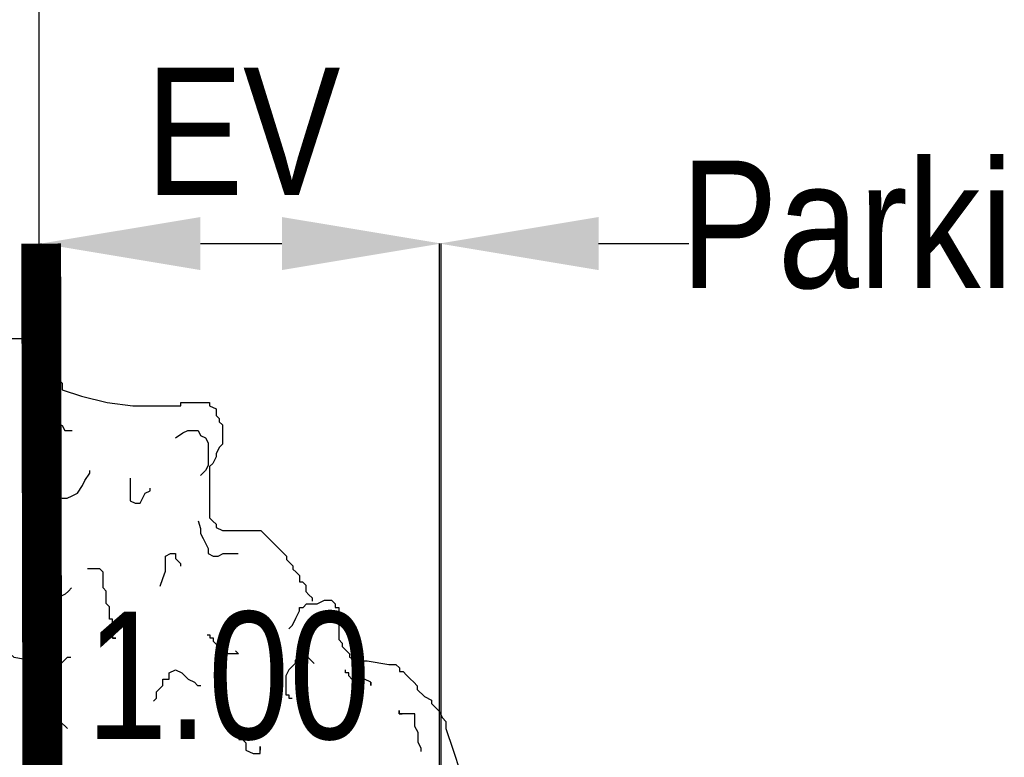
# Model space of a CAD drawing. Extents: x 1616800 to 1632437, y 2248456 to 2251974.
# Tile 306 of 399: x 1619122.15 to 1619124.62, y 2251191.27 to 2251193.12. Entities that reach past the tile are written whole.
import ezdxf

# ---------------------------------------------------------------- set-up
doc = ezdxf.new("R2010")
doc.units = 0
doc.header["$LTSCALE"] = 2
doc.header["$PDMODE"] = 3
doc.header["$PDSIZE"] = 0.2
doc.linetypes.add('CACHE', pattern=[9.525, 6.35, -3.175])
doc.linetypes.add('CONTINU', pattern=[0])
doc.layers.get('Defpoints').update_dxf_attribs({"linetype": 'CONTINUOUS'})
for name, color, linetype in [('0000-PAP-PROFIL EN TRAVERS DE PRINCIPE', 7, 'CONTINUOUS'), ('00profil', 7, 'CONTINUOUS'), ('01 BORDURES', 7, 'CONTINUOUS')]:
    doc.layers.add(name, color=color, linetype=linetype)
doc.styles.add('Arial', font='ARIALN.TTF')
doc.styles.get("Standard").update_dxf_attribs({"font": 'arial.ttf'})
doc.dimstyles.get("Standard").update_dxf_attribs({"dimtxt": 0.18, "dimasz": 0.18, "dimexe": 0.18, "dimexo": 0.0625, "dimgap": 0.09, "dimtad": 0, "dimtih": 1, "dimtoh": 1, "dimdec": 4, "dimzin": 0, "dimdsep": 46, "dimtxsty": 'Standard', "dimcen": 0.09, "dimadec": 0, "dimazin": 0, "dimtfac": 1, "dimtdec": 4, "dimtofl": 0, "dimtmove": 0, "dimatfit": 3, "dimfxl": 1, "dimtolj": 1, "dimtzin": 0, "dimarcsym": 0})

# ---------------------------------------------------------------- blocks, each defined once
blk = doc.blocks.new('*D196')
at = {"layer": '0000-PAP-PROFIL EN TRAVERS DE PRINCIPE', "color": 0, "lineweight": -2, "ltscale": 0.6, "transparency": 16777216}
for p, q in [((1619122.1991, 2251186.067), (1619122.1991, 2251191.1251)), ((1619123.1991, 2251185.984), (1619123.1991, 2251191.1251))]:
    blk.add_line(p, q, dxfattribs=at)
at = {"layer": '0000-PAP-PROFIL EN TRAVERS DE PRINCIPE', "color": 0, "linetype": 'Continuous', "lineweight": -2, "ltscale": 0.6, "transparency": 16777216}
blk.add_line((1619122.5991, 2251191.1251), (1619122.7991, 2251191.1251), dxfattribs=at)
at = {"layer": '0000-PAP-PROFIL EN TRAVERS DE PRINCIPE', "color": 0, "ltscale": 0.6, "transparency": 16777216}
for points in [[(1619122.5991, 2251191.1918), (1619122.5991, 2251191.0585), (1619122.1991, 2251191.1251)], [(1619122.7991, 2251191.1918), (1619122.7991, 2251191.0585), (1619123.1991, 2251191.1251)]]:
    blk.add_solid(points, dxfattribs=at)
at = {"layer": 'Defpoints', "color": 0, "ltscale": 0.6, "transparency": 16777216}
for p in [(1619123.1991, 2251191.1251), (1619122.1991, 2251186.067), (1619123.1991, 2251185.984)]:
    blk.add_point(p, dxfattribs=at)
at = {"layer": '0000-PAP-PROFIL EN TRAVERS DE PRINCIPE', "color": 0, "ltscale": 0.6, "transparency": 16777216, "insert": (1619122.6692, 2251191.4719), "char_height": 0.32, "attachment_point": 5, "style": 'Arial'}
blk.add_mtext('\\A1;1.00', dxfattribs=at)
blk = doc.blocks.new('*D195')
at = {"layer": '0000-PAP-PROFIL EN TRAVERS DE PRINCIPE', "color": 0, "lineweight": -2, "ltscale": 0.6, "transparency": 16777216}
for p, q in [((1619123.1991, 2251191.1251), (1619123.1991, 2251192.559)), ((1619126.2038, 2251190.3401), (1619126.2038, 2251192.559))]:
    blk.add_line(p, q, dxfattribs=at)
at = {"layer": '0000-PAP-PROFIL EN TRAVERS DE PRINCIPE', "color": 0, "linetype": 'Continuous', "lineweight": -2, "ltscale": 0.6, "transparency": 16777216}
for p, q in [((1619123.5991, 2251192.559), (1619123.8258, 2251192.559)), ((1619125.8038, 2251192.559), (1619125.5771, 2251192.559))]:
    blk.add_line(p, q, dxfattribs=at)
at = {"layer": '0000-PAP-PROFIL EN TRAVERS DE PRINCIPE', "color": 0, "ltscale": 0.6, "transparency": 16777216}
for points in [[(1619123.5991, 2251192.6256), (1619123.5991, 2251192.4923), (1619123.1991, 2251192.559)], [(1619125.8038, 2251192.6256), (1619125.8038, 2251192.4923), (1619126.2038, 2251192.559)]]:
    blk.add_solid(points, dxfattribs=at)
at = {"layer": 'Defpoints', "color": 0, "ltscale": 0.6, "transparency": 16777216}
for p in [(1619126.2038, 2251192.559), (1619123.1991, 2251191.1251), (1619126.2038, 2251190.3401)]:
    blk.add_point(p, dxfattribs=at)
at = {"layer": '0000-PAP-PROFIL EN TRAVERS DE PRINCIPE', "color": 0, "ltscale": 0.6, "transparency": 16777216, "insert": (1619124.7015, 2251192.559), "char_height": 0.32, "attachment_point": 5, "style": 'Arial'}
blk.add_mtext('\\A1;Parking PL', dxfattribs=at)
blk = doc.blocks.new('*D203')
at = {"layer": '0000-PAP-PROFIL EN TRAVERS DE PRINCIPE', "color": 0, "linetype": 'CONTINU', "lineweight": -2, "ltscale": 0.03, "transparency": 16777216}
for p, q in [((1619122.1944, 2251189.7212), (1619122.1944, 2251193.3581)), ((1619138.6991, 2251189.7494), (1619138.6991, 2251193.3581))]:
    blk.add_line(p, q, dxfattribs=at)
at = {"layer": '0000-PAP-PROFIL EN TRAVERS DE PRINCIPE', "color": 0, "linetype": 'Continuous', "lineweight": -2, "ltscale": 0.03, "transparency": 16777216}
for p, q in [((1619122.5944, 2251193.3581), (1619129.1385, 2251193.3581)), ((1619138.2991, 2251193.3581), (1619131.755, 2251193.3581))]:
    blk.add_line(p, q, dxfattribs=at)
at = {"layer": '0000-PAP-PROFIL EN TRAVERS DE PRINCIPE', "color": 0, "linetype": 'CONTINU', "ltscale": 0.03, "transparency": 16777216}
for points in [[(1619122.5944, 2251193.4248), (1619122.5944, 2251193.2915), (1619122.1944, 2251193.3581)], [(1619138.2991, 2251193.4248), (1619138.2991, 2251193.2915), (1619138.6991, 2251193.3581)]]:
    blk.add_solid(points, dxfattribs=at)
at = {"layer": 'Defpoints', "color": 0, "linetype": 'CONTINU', "ltscale": 0.03, "transparency": 16777216}
for p in [(1619138.6991, 2251193.3581), (1619138.6991, 2251189.7494), (1619122.1944, 2251189.7212)]:
    blk.add_point(p, dxfattribs=at)
at = {"layer": '0000-PAP-PROFIL EN TRAVERS DE PRINCIPE', "color": 0, "linetype": 'CONTINU', "ltscale": 0.03, "transparency": 16777216, "insert": (1619130.4467, 2251193.3581), "char_height": 0.32, "attachment_point": 5, "style": 'Arial'}
blk.add_mtext('\\A1;Emprise 16.50m', dxfattribs=at)
blk = doc.blocks.new('*D219')
at = {"layer": '0000-PAP-PROFIL EN TRAVERS DE PRINCIPE', "color": 0, "lineweight": -2, "ltscale": 0.6, "transparency": 16777216}
for p, q in [((1619122.1991, 2251191.1251), (1619122.1991, 2251192.559)), ((1619123.2038, 2251190.3401), (1619123.2038, 2251192.559))]:
    blk.add_line(p, q, dxfattribs=at)
at = {"layer": '0000-PAP-PROFIL EN TRAVERS DE PRINCIPE', "color": 0, "linetype": 'Continuous', "lineweight": -2, "ltscale": 0.6, "transparency": 16777216}
blk.add_line((1619122.5991, 2251192.559), (1619122.8038, 2251192.559), dxfattribs=at)
at = {"layer": '0000-PAP-PROFIL EN TRAVERS DE PRINCIPE', "color": 0, "ltscale": 0.6, "transparency": 16777216}
for points in [[(1619122.5991, 2251192.6256), (1619122.5991, 2251192.4923), (1619122.1991, 2251192.559)], [(1619122.8038, 2251192.6256), (1619122.8038, 2251192.4923), (1619123.2038, 2251192.559)]]:
    blk.add_solid(points, dxfattribs=at)
at = {"layer": 'Defpoints', "color": 0, "ltscale": 0.6, "transparency": 16777216}
for p in [(1619123.2038, 2251192.559), (1619122.1991, 2251191.1251), (1619123.2038, 2251190.3401)]:
    blk.add_point(p, dxfattribs=at)
at = {"layer": '0000-PAP-PROFIL EN TRAVERS DE PRINCIPE', "color": 0, "ltscale": 0.6, "transparency": 16777216, "insert": (1619122.7062, 2251192.8406), "char_height": 0.32, "attachment_point": 5, "style": 'Arial'}
blk.add_mtext('\\A1;EV', dxfattribs=at)
blk = doc.blocks.new('BEAUTIFUL TREE')
at = {"layer": '00profil', "color": 8}
for points in [[(0.1878, 7.8657), (0.2792, 7.8657), (0.2995, 7.8555), (0.3097, 7.8555), (0.3097, 7.8454), (0.33, 7.8352), (0.33, 7.8251), (0.3401, 7.8251), (0.3401, 7.8149), (0.3503, 7.8048), (0.3604, 7.8048), (0.3604, 7.7946), (0.3706, 7.7845), (0.3706, 7.754), (0.3808, 7.7337), (0.3909, 7.7236), (0.3909, 7.7032), (0.4518, 7.6829), (0.5331, 7.6626), (0.6143, 7.6525), (0.7666, 7.6525), (0.7666, 7.6626), (0.858, 7.6626), (0.858, 7.6525), (0.8783, 7.6423), (0.8783, 7.622), (0.8885, 7.6119), (0.8885, 7.6017), (0.8986, 7.5916), (0.8986, 7.5307), (0.8885, 7.5205), (0.8783, 7.5002), (0.8783, 7.4901), (0.8682, 7.4698), (0.858, 7.4596), (0.858, 7.2972), (0.8682, 7.2871), (0.8783, 7.2769), (0.8783, 7.2668), (0.8986, 7.2566), (1.0205, 7.2566), (1.0307, 7.2465), (1.0408, 7.2363), (1.051, 7.2262), (1.0611, 7.216), (1.0814, 7.1957), (1.0916, 7.1856), (1.1017, 7.1754), (1.1017, 7.1653), (1.1119, 7.1551), (1.122, 7.145), (1.122, 7.1348), (1.1322, 7.1247), (1.1424, 7.1145), (1.1424, 7.0942), (1.1525, 7.0942), (1.1627, 7.0841), (1.1627, 7.0638), (1.1728, 7.0536), (1.183, 7.0435), (1.183, 7.0333)], [(0.3273, 7.7337), (0.3432, 7.7178), (0.3432, 7.7018), (0.3512, 7.6779), (0.3512, 7.662), (0.3591, 7.6461), (0.3591, 7.6142), (0.3751, 7.5983), (0.391, 7.5903), (0.399, 7.5744), (0.4229, 7.5744)], [(0.7495, 7.5505), (0.7734, 7.5664), (0.7894, 7.5744), (0.8212, 7.5744), (0.8292, 7.5585), (0.8451, 7.5505), (0.8531, 7.5346), (0.8531, 7.4629), (0.8451, 7.447), (0.8292, 7.4311)], [(0.3193, 7.3992), (0.3352, 7.3912), (0.3512, 7.3753), (0.3671, 7.3673), (0.391, 7.3594), (0.4069, 7.3594), (0.4229, 7.3673), (0.4388, 7.3753), (0.4547, 7.3992), (0.4627, 7.4151), (0.4786, 7.439), (0.4786, 7.447)], [(0.6061, 7.4231), (0.6061, 7.3514), (0.6221, 7.3435), (0.638, 7.3435), (0.6539, 7.3753), (0.6699, 7.3833), (0.6699, 7.3912)], [(0.8212, 7.2877), (0.8292, 7.2638), (0.8292, 7.2479), (0.8372, 7.232), (0.8531, 7.2001), (0.8531, 7.1842), (0.869, 7.1762), (0.885, 7.1762), (0.9009, 7.1842), (0.9487, 7.1842)], [(0.7017, 7.0806), (0.7097, 7.1045), (0.7177, 7.1284), (0.7177, 7.1762), (0.7336, 7.1842), (0.7495, 7.1842), (0.7495, 7.1683), (0.7655, 7.1523), (0.7655, 7.1444)], [(0.5504, 6.9257), (0.5504, 6.9157), (0.5604, 6.9157), (0.5504, 6.9157), (0.5504, 6.9756), (0.5404, 6.9756), (0.5404, 7.0155), (0.5305, 7.0254), (0.5305, 7.0653), (0.5205, 7.0753), (0.5205, 7.1252), (0.5105, 7.1352), (0.4706, 7.1352)], [(0.4207, 7.0753), (0.4107, 7.0653), (0.4007, 7.0554), (0.3808, 7.0454), (0.3708, 7.0354), (0.3608, 7.0354), (0.3608, 7.0254), (0.3508, 7.0254), (0.3409, 7.0155), (0.3409, 7.0055), (0.3309, 6.9955), (0.3209, 6.9955), (0.3209, 6.9855)], [(1.1087, 6.9458), (1.12, 6.9571), (1.1313, 6.9797), (1.1426, 7.0023), (1.1426, 7.0136), (1.154, 7.0136), (1.1653, 7.025), (1.1992, 7.025), (1.2219, 7.0363), (1.2445, 7.0363), (1.2558, 7.025), (1.2558, 7.0136), (1.2671, 7.0136), (1.2671, 6.9119), (1.2784, 6.9005), (1.2784, 6.8892), (1.2897, 6.8779), (1.3011, 6.8666), (1.3011, 6.8553), (1.3237, 6.844), (1.3576, 6.844), (1.4255, 6.8327), (1.4482, 6.8327), (1.4595, 6.8214), (1.4595, 6.8101), (1.4708, 6.8101), (1.4821, 6.7987), (1.4934, 6.7874), (1.5047, 6.7761), (1.516, 6.7648), (1.516, 6.7535), (1.5387, 6.7309), (1.5613, 6.7196), (1.5613, 6.7083), (1.5839, 6.6856), (1.5953, 6.663), (1.6066, 6.6517), (1.6066, 6.6291), (1.6292, 6.5612), (1.6518, 6.4934)], [(0.9396, 6.8758), (0.9496, 6.8659), (0.8997, 6.8659), (0.8897, 6.8758), (0.8897, 6.8958), (0.8797, 6.8958), (0.8697, 6.9058), (0.8697, 6.9157), (0.8598, 6.9157), (0.8598, 6.9257), (0.8498, 6.9257)], [(0.079, 6.8327), (0.0903, 6.8327), (0.1017, 6.8214), (0.113, 6.8214), (0.113, 6.8101), (0.113, 6.8214), (0.1243, 6.8214), (0.1356, 6.8327), (0.1582, 6.8553), (0.1695, 6.8666), (0.1809, 6.8779), (0.2148, 6.8779), (0.2261, 6.8666), (0.2374, 6.8553), (0.3053, 6.844), (0.328, 6.8214), (0.3732, 6.8214), (0.3958, 6.844), (0.4072, 6.8553), (0.4185, 6.8553)], [(1.189, 6.8359), (1.1791, 6.8459), (1.1691, 6.8559), (1.1491, 6.8559), (1.1392, 6.8459), (1.1292, 6.8459), (1.1292, 6.8359), (1.1092, 6.816), (1.0992, 6.796), (1.0992, 6.7362), (1.1092, 6.7362), (1.1092, 6.7262), (1.1192, 6.7262)], [(0.6801, 6.7162), (0.6901, 6.7262), (0.6901, 6.7462), (0.7001, 6.7561), (0.7101, 6.7661), (0.7101, 6.7861), (0.73, 6.7861), (0.73, 6.806), (0.75, 6.816), (0.7699, 6.806), (0.7899, 6.7861), (0.8099, 6.7761), (0.8198, 6.7661), (0.8298, 6.7661)], [(1.3687, 6.7761), (1.3687, 6.7661), (1.3687, 6.7761), (1.3487, 6.7861), (1.3088, 6.7861), (1.2988, 6.796), (1.2988, 6.806), (1.2888, 6.806), (1.2888, 6.816)], [(0.294, 6.6291), (0.3053, 6.6404), (0.3166, 6.6517), (0.3393, 6.663), (0.3393, 6.6743), (0.3506, 6.6856), (0.3732, 6.6856), (0.3845, 6.6743), (0.3845, 6.6517), (0.4072, 6.6291)], [(1.5283, 6.5566), (1.5283, 6.5666), (1.5183, 6.5866), (1.5183, 6.6165), (1.5084, 6.6364), (1.5084, 6.6763), (1.4585, 6.6763), (1.4585, 6.6863), (1.4585, 6.6763), (1.4684, 6.6763)], [(0.9277, 6.6178), (0.9277, 6.6291), (0.939, 6.6291), (0.9503, 6.6178), (0.9503, 6.5952), (0.9616, 6.5952), (0.9729, 6.5838), (0.9729, 6.5612), (0.9956, 6.5499), (1.0182, 6.5499), (1.0182, 6.5725), (1.0182, 6.5612)]]:
    blk.add_lwpolyline(points, dxfattribs=at)

msp = doc.modelspace()

# ---------------------------------------------------------------- linework, layer by layer
at = {"layer": '0000-PAP-PROFIL EN TRAVERS DE PRINCIPE', "color": 6, "linetype": 'CACHE', "ltscale": 0.03, "const_width": 0.1, "flags": 128}
msp.add_lwpolyline([(1619122.2136, 2251186.0628), (1619122.1991, 2251192.559)], dxfattribs=at)
at = {"layer": '01 BORDURES'}
msp.add_line((1619123.1991, 2251185.984), (1619123.1991, 2251192.559), dxfattribs=at)

# ---------------------------------------------------------------- block references
at = {"layer": '0000-PAP-PROFIL EN TRAVERS DE PRINCIPE', "xscale": 0.7926578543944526, "yscale": 0.7926578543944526, "zscale": 0.7926578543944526}
msp.add_blockref('BEAUTIFUL TREE', (1619121.9421, 2251186.0857), dxfattribs=at)

# ---------------------------------------------------------------- dimensions: what is measured, and where the dimension line sits
at = {"layer": '0000-PAP-PROFIL EN TRAVERS DE PRINCIPE', "color": 1, "linetype": 'CONTINU', "ltscale": 0.03}
dim = msp.add_linear_dim(base=(1619138.6991, 2251193.3581), p1=(1619122.1944, 2251189.7212), p2=(1619138.6991, 2251189.7494), text='Emprise 16.50m', dimstyle='Standard', override={"dimscale": 40, "dimtxt": 0.008, "dimasz": 0.01, "dimexe": 0, "dimexo": 0, "dimgap": 0, "dimtih": 0, "dimtoh": 0, "dimdec": 2, "dimtxsty": 'Arial', "dimcen": 1.5, "dimtmove": 1, "dimfxl": 1.25, "dimfxlon": 1}, dxfattribs=at)
dim.commit()
dim.dimension.update_dxf_attribs({"geometry": '*D203', "text_midpoint": (1619130.4467, 2251193.3581)})
at = {"layer": '0000-PAP-PROFIL EN TRAVERS DE PRINCIPE', "ltscale": 0.6}
dim = msp.add_linear_dim(base=(1619123.2038, 2251192.559), p1=(1619122.1991, 2251191.1251), p2=(1619123.2038, 2251190.3401), text='EV', dimstyle='Standard', override={"dimscale": 40, "dimtxt": 0.008, "dimasz": 0.01, "dimexe": 0, "dimexo": 0, "dimgap": 0, "dimtih": 0, "dimtoh": 0, "dimdec": 2, "dimtxsty": 'Arial', "dimcen": 1.5, "dimtmove": 1, "dimfxl": 1.25, "dimfxlon": 1}, dxfattribs=at)
dim.commit()
dim.dimension.update_dxf_attribs({"geometry": '*D219', "text_midpoint": (1619122.7062, 2251192.8406), "dimtype": 160})
dim = msp.add_linear_dim(base=(1619126.2038, 2251192.559), p1=(1619123.1991, 2251191.1251), p2=(1619126.2038, 2251190.3401), text='Parking PL', dimstyle='Standard', override={"dimscale": 40, "dimtxt": 0.008, "dimasz": 0.01, "dimexe": 0, "dimexo": 0, "dimgap": 0, "dimtih": 0, "dimtoh": 0, "dimdec": 2, "dimtxsty": 'Arial', "dimcen": 1.5, "dimtmove": 1, "dimfxl": 1.25, "dimfxlon": 1}, dxfattribs=at)
dim.commit()
dim.dimension.update_dxf_attribs({"geometry": '*D195', "text_midpoint": (1619124.7015, 2251192.559)})
dim = msp.add_linear_dim(base=(1619123.1991, 2251191.1251), p1=(1619122.1991, 2251186.067), p2=(1619123.1991, 2251185.984), dimstyle='Standard', override={"dimscale": 40, "dimtxt": 0.008, "dimasz": 0.01, "dimexe": 0, "dimexo": 0, "dimgap": 0, "dimtih": 0, "dimtoh": 0, "dimdec": 2, "dimtxsty": 'Arial', "dimcen": 1.5, "dimtmove": 1, "dimfxl": 1.25, "dimfxlon": 1}, dxfattribs=at)
dim.commit()
dim.dimension.update_dxf_attribs({"geometry": '*D196', "text_midpoint": (1619122.6692, 2251191.4719), "dimtype": 160})

doc.saveas('drawing.dxf')
